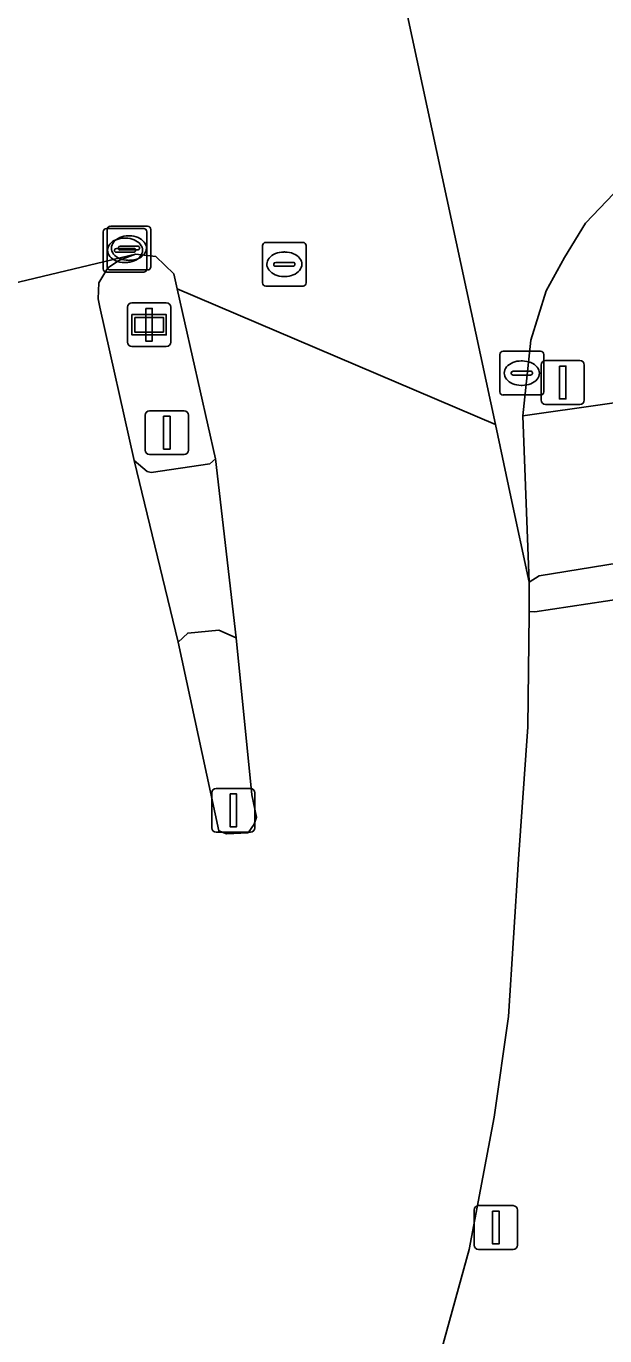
# Model space of a CAD drawing. Extents: x 162879 to 165540, y 384011 to 385181.
# Drawn here: x 164590.67 to 164603.91, y 385052.55 to 385082.51 of the extents above; entities that cross this region are included whole.
import ezdxf

# ---------------------------------------------------------------- set-up
doc = ezdxf.new("R2010")
doc.units = 0
for name, color, linetype in [('IMGEO_Fietspad_open', 7, 'Continuous'), ('IMGEO_Groenvoorziening', 7, 'Continuous'), ('IMGEO_Kolk', 7, 'Continuous'), ('IMGEO_Lichtmast', 7, 'Continuous'), ('IMGEO_OVBaan_gesloten', 7, 'Continuous'), ('IMGEO_Rijbaan_lokaal_gesloten', 7, 'Continuous'), ('IMGEO_Rijbaan_regionaal_gesloten', 7, 'Continuous'), ('IMGEO_Rioolput', 7, 'Continuous'), ('IMGEO_Verkeersbordpaal', 7, 'Continuous'), ('IMGEO_Verkeerseiland_open', 7, 'Continuous'), ('IMGEO_Verkeersregelinstallatiepaal', 7, 'Continuous'), ('IMGEO_Wegwijzer', 7, 'Continuous')]:
    doc.layers.add(name, color=color, linetype=linetype)

msp = doc.modelspace()

# ---------------------------------------------------------------- linework, layer by layer
at = {"layer": 'IMGEO_Fietspad_open'}
msp.add_lwpolyline([(164608.969, 385074.566), (164603.907, 385073.857), (164602.031, 385073.594), (164602.181, 385069.784), (164602.407, 385069.933), (164606.958, 385070.669)], dxfattribs=at)
msp.add_lwpolyline([(164595.001, 385072.611), (164594.869, 385072.492), (164593.524, 385072.298), (164593.435, 385072.322), (164593.14, 385072.567), (164594.145, 385068.416), (164594.366, 385068.623), (164595.075, 385068.691), (164595.469, 385068.518)], close=True, dxfattribs=at)
at = {"layer": 'IMGEO_Groenvoorziening'}
for points in [[(164609.926, 385081.32), (164607.456, 385080.646), (164606.435, 385080.331), (164605.847, 385080.051), (164605.249, 385079.662), (164604.433, 385079.011), (164603.47, 385078.003), (164602.988, 385077.216), (164602.57, 385076.449), (164602.218, 385075.325), (164602.031, 385073.594), (164603.907, 385073.857), (164608.969, 385074.566), (164610.041, 385074.903), (164610.624, 385075.603), (164610.734, 385076.158), (164610.795, 385076.829), (164610.102, 385080.149)], [(164612.412, 385070.632), (164602.309, 385069.106), (164602.175, 385069.12), (164602.174, 385069.061), (164602.147, 385066.477), (164601.93, 385063.453), (164601.701, 385059.851), (164601.378, 385057.547), (164600.803, 385054.525), (164600.17, 385052.23), (164599.492, 385049.407), (164599.02, 385047.563), (164598.357, 385045.006), (164598.487, 385044.895), (164602.374, 385042.534), (164603.567, 385044.765), (164605.912, 385049.235), (164609.827, 385057.3), (164610.703, 385060.313), (164611.609, 385063.296), (164611.988, 385065.101), (164612.143, 385066.799), (164612.203, 385067.603), (164612.398, 385069.637)]]:
    msp.add_lwpolyline(points, close=True, dxfattribs=at)
at = {"layer": 'IMGEO_Kolk'}
for p, q in [((164592.429, 385076.952), (164592.429, 385077.804)), ((164592.504, 385077.878), (164593.356, 385077.878)), ((164592.518, 385077.003), (164592.518, 385077.855)), ((164592.593, 385077.929), (164593.445, 385077.929)), ((164593.43, 385077.804), (164593.43, 385076.952)), ((164593.519, 385077.855), (164593.519, 385077.003)), ((164592.917, 385077.658), (164592.942, 385077.658)), ((164593.006, 385077.709), (164593.031, 385077.709)), ((164592.688, 385077.372), (164592.688, 385077.384)), ((164593.126, 385077.335), (164592.728, 385077.335)), ((164592.731, 385077.421), (164593.129, 385077.421)), ((164592.777, 385077.423), (164592.777, 385077.435)), ((164593.215, 385077.386), (164592.817, 385077.386)), ((164592.82, 385077.472), (164593.218, 385077.472)), ((164593.172, 385077.384), (164593.172, 385077.372)), ((164593.261, 385077.435), (164593.261, 385077.423)), ((164593.445, 385076.929), (164592.593, 385076.929)), ((164592.94, 385077.098), (164592.915, 385077.098)), ((164593.029, 385077.149), (164593.004, 385077.149)), ((164593.356, 385076.878), (164592.504, 385076.878)), ((164601.509, 385074.143), (164601.509, 385074.995)), ((164601.584, 385075.069), (164602.436, 385075.069)), ((164601.997, 385074.849), (164602.022, 385074.849)), ((164602.51, 385074.995), (164602.51, 385074.143)), ((164601.768, 385074.563), (164601.768, 385074.575)), ((164602.206, 385074.526), (164601.808, 385074.526)), ((164601.811, 385074.612), (164602.209, 385074.612)), ((164602.252, 385074.575), (164602.252, 385074.563)), ((164602.02, 385074.289), (164601.995, 385074.289)), ((164602.436, 385074.069), (164601.584, 385074.069))]:
    msp.add_line(p, q, dxfattribs=at)
for points in [[(164592.429, 385076.952), (164592.429, 385077.804)], [(164592.504, 385077.878), (164593.356, 385077.878)], [(164592.518, 385077.003), (164592.518, 385077.855)], [(164592.593, 385077.929), (164593.445, 385077.929)], [(164593.43, 385077.804), (164593.43, 385076.952)], [(164593.519, 385077.855), (164593.519, 385077.003)], [(164593.445, 385076.929), (164592.593, 385076.929)], [(164593.356, 385076.878), (164592.504, 385076.878)], [(164601.509, 385074.143), (164601.509, 385074.995)], [(164601.584, 385075.069), (164602.436, 385075.069)], [(164602.51, 385074.995), (164602.51, 385074.143)], [(164602.436, 385074.069), (164601.584, 385074.069)]]:
    msp.add_lwpolyline(points, dxfattribs=at)
for centre, radius, start, end in [((164592.506, 385077.802), 0.0765, 91.552, 178.448), ((164592.506, 385077.802), 0.0765, 91.552, 178.448), ((164592.595, 385077.853), 0.0765, 91.552, 178.448), ((164592.595, 385077.853), 0.0765, 91.552, 178.448), ((164593.354, 385077.802), 0.0765, 1.552, 88.448), ((164593.354, 385077.802), 0.0765, 1.552, 88.448), ((164593.443, 385077.853), 0.0765, 1.552, 88.448), ((164593.443, 385077.853), 0.0765, 1.552, 88.448), ((164592.728, 385077.381), 0.0403, 85.8775, 175.7526), ((164592.725, 385077.371), 0.0366, 178.938, 274.7102), ((164592.817, 385077.432), 0.0403, 85.8775, 175.7526), ((164592.814, 385077.422), 0.0366, 178.938, 274.7102), ((164593.129, 385077.378), 0.043, 264.8664, 352.4533), ((164593.133, 385077.383), 0.0386, 1.7309, 96.639), ((164593.218, 385077.429), 0.043, 264.8664, 352.4533), ((164593.222, 385077.434), 0.0386, 1.7309, 96.639), ((164592.506, 385076.954), 0.0765, 181.552, 268.448), ((164592.506, 385076.954), 0.0765, 181.552, 268.448), ((164592.595, 385077.005), 0.0765, 181.552, 268.448), ((164592.595, 385077.005), 0.0765, 181.552, 268.448), ((164593.354, 385076.954), 0.0765, 271.552, 358.448), ((164593.354, 385076.954), 0.0765, 271.552, 358.448), ((164593.443, 385077.005), 0.0765, 271.552, 358.448), ((164593.443, 385077.005), 0.0765, 271.552, 358.448), ((164601.586, 385074.993), 0.0765, 91.552, 178.448), ((164601.586, 385074.993), 0.0765, 91.552, 178.448), ((164602.434, 385074.993), 0.0765, 1.552, 88.448), ((164602.434, 385074.993), 0.0765, 1.552, 88.448), ((164601.808, 385074.572), 0.0403, 85.8775, 175.7526), ((164601.805, 385074.562), 0.0366, 178.938, 274.7102), ((164602.209, 385074.569), 0.043, 264.8664, 352.4533), ((164602.213, 385074.574), 0.0386, 1.7309, 96.639), ((164601.586, 385074.145), 0.0765, 181.552, 268.448), ((164601.586, 385074.145), 0.0765, 181.552, 268.448), ((164602.434, 385074.145), 0.0765, 271.552, 358.448), ((164602.434, 385074.145), 0.0765, 271.552, 358.448)]:
    msp.add_arc(centre, radius, start, end, dxfattribs=at)
for centre, major_axis, ratio, start_param, end_param in [((164592.916, 385077.378), (-0.387, 0.002), 0.722429, 4.712389, 7.853982), ((164593.005, 385077.429), (-0.387, 0.002), 0.722429, 4.712389, 7.853982), ((164592.941, 385077.378), (-0.39, 0.002), 0.717154, 1.570796, 4.712389), ((164593.03, 385077.429), (-0.39, 0.002), 0.717154, 1.570796, 4.712389), ((164601.996, 385074.569), (-0.387, 0.002), 0.722429, 4.712389, 7.853982), ((164602.021, 385074.569), (-0.39, 0.002), 0.717154, 1.570796, 4.712389)]:
    msp.add_ellipse(centre, major_axis=major_axis, ratio=ratio, start_param=start_param, end_param=end_param, dxfattribs=at)
at = {"layer": 'IMGEO_Lichtmast'}
for p, q in [((164592.984, 385075.276), (164592.984, 385076.076)), ((164592.984, 385076.076), (164592.984, 385075.276)), ((164593.084, 385076.176), (164593.874, 385076.176)), ((164593.874, 385076.176), (164593.084, 385076.176)), ((164593.974, 385076.076), (164593.974, 385075.276)), ((164593.974, 385075.276), (164593.974, 385076.076)), ((164593.874, 385075.176), (164593.084, 385075.176)), ((164593.084, 385075.176), (164593.874, 385075.176)), ((164600.919, 385054.626), (164600.919, 385055.426)), ((164600.919, 385055.426), (164600.919, 385054.626)), ((164601.019, 385055.526), (164601.809, 385055.526)), ((164601.809, 385055.526), (164601.019, 385055.526)), ((164601.909, 385055.426), (164601.909, 385054.626)), ((164601.909, 385054.626), (164601.909, 385055.426)), ((164601.809, 385054.526), (164601.019, 385054.526)), ((164601.019, 385054.526), (164601.809, 385054.526))]:
    msp.add_line(p, q, dxfattribs=at)
for points in [[(164593.404, 385076.051), (164593.554, 385076.051), (164593.554, 385075.301), (164593.404, 385075.301), (164593.404, 385076.051)], [(164601.339, 385055.401), (164601.489, 385055.401), (164601.489, 385054.651), (164601.339, 385054.651), (164601.339, 385055.401)]]:
    msp.add_lwpolyline(points, dxfattribs=at)
for centre, start, end in [((164593.084, 385076.076), 90, 180), ((164593.084, 385076.076), 90, 180), ((164593.874, 385076.076), 0, 90), ((164593.874, 385076.076), 360, 90), ((164593.084, 385075.276), 180, 270), ((164593.084, 385075.276), 180, 270), ((164593.874, 385075.276), 270, 0), ((164593.874, 385075.276), 270, 0), ((164601.019, 385055.426), 90, 180), ((164601.019, 385055.426), 90, 180), ((164601.809, 385055.426), 0, 90), ((164601.809, 385055.426), 360, 90), ((164601.019, 385054.626), 180, 270), ((164601.019, 385054.626), 180, 270), ((164601.809, 385054.626), 270, 0), ((164601.809, 385054.626), 270, 0)]:
    msp.add_arc(centre, 0.1, start, end, dxfattribs=at)
at = {"layer": 'IMGEO_OVBaan_gesloten'}
msp.add_lwpolyline([(164599.393, 385082.742), (164601.404, 385073.395), (164601.761, 385071.739), (164602.181, 385069.784), (164602.031, 385073.594), (164602.218, 385075.325), (164602.57, 385076.449), (164602.988, 385077.216), (164603.47, 385078.003), (164604.433, 385079.011), (164605.249, 385079.662), (164605.847, 385080.051), (164606.435, 385080.331), (164607.456, 385080.646), (164609.926, 385081.32), (164611.464, 385081.653), (164612.311, 385081.867), (164615.044, 385082.558)], dxfattribs=at)
at = {"layer": 'IMGEO_Rijbaan_lokaal_gesloten'}
msp.add_lwpolyline([(164600.17, 385052.23), (164600.803, 385054.525), (164601.378, 385057.547), (164601.701, 385059.851), (164601.93, 385063.453), (164602.147, 385066.477), (164602.174, 385069.061), (164602.175, 385069.12), (164602.181, 385069.784), (164601.761, 385071.739), (164601.404, 385073.395), (164594.121, 385076.499), (164595.001, 385072.611), (164595.469, 385068.518), (164595.83, 385064.925), (164595.937, 385064.412), (164595.882, 385064.249), (164595.747, 385064.053), (164595.248, 385064.03), (164595.075, 385064.099), (164594.145, 385068.416), (164593.14, 385072.567), (164592.355, 385076.076), (164592.312, 385076.268), (164592.329, 385076.632), (164592.532, 385076.975), (164592.804, 385077.152), (164593.169, 385077.289), (164574.001, 385072.706)], dxfattribs=at)
at = {"layer": 'IMGEO_Rijbaan_regionaal_gesloten'}
msp.add_lwpolyline([(164574.001, 385072.706), (164593.169, 385077.289), (164593.632, 385077.238), (164594.043, 385076.842), (164594.121, 385076.499), (164601.404, 385073.395), (164599.393, 385082.742), (164598.68, 385086.055), (164597.975, 385089.333), (164597.087, 385093.461), (164596.876, 385094.73), (164595.628, 385101.401), (164595.569, 385101.717), (164595.276, 385103.286), (164586.696, 385101)], dxfattribs=at)
at = {"layer": 'IMGEO_Rioolput'}
for p, q in [((164596.15, 385077.56), (164597.002, 385077.56)), ((164596.075, 385076.634), (164596.075, 385077.486)), ((164596.563, 385077.34), (164596.588, 385077.34)), ((164597.076, 385077.486), (164597.076, 385076.634)), ((164596.334, 385077.054), (164596.334, 385077.066)), ((164596.772, 385077.017), (164596.374, 385077.017)), ((164596.377, 385077.103), (164596.775, 385077.103)), ((164596.818, 385077.066), (164596.818, 385077.054)), ((164596.586, 385076.78), (164596.561, 385076.78)), ((164597.002, 385076.56), (164596.15, 385076.56))]:
    msp.add_line(p, q, dxfattribs=at)
for points in [[(164596.15, 385077.56), (164597.002, 385077.56)], [(164596.075, 385076.634), (164596.075, 385077.486)], [(164597.076, 385077.486), (164597.076, 385076.634)], [(164597.002, 385076.56), (164596.15, 385076.56)]]:
    msp.add_lwpolyline(points, dxfattribs=at)
for centre, radius, start, end in [((164596.152, 385077.484), 0.0765, 91.552, 178.448), ((164596.152, 385077.484), 0.0765, 91.552, 178.448), ((164597, 385077.484), 0.0765, 1.552, 88.448), ((164597, 385077.484), 0.0765, 1.552, 88.448), ((164596.374, 385077.063), 0.0403, 85.8775, 175.7526), ((164596.371, 385077.053), 0.0366, 178.938, 274.7102), ((164596.775, 385077.06), 0.043, 264.8664, 352.4533), ((164596.779, 385077.065), 0.0386, 1.7309, 96.639), ((164596.152, 385076.636), 0.0765, 181.552, 268.448), ((164596.152, 385076.636), 0.0765, 181.552, 268.448), ((164597, 385076.636), 0.0765, 271.552, 358.448), ((164597, 385076.636), 0.0765, 271.552, 358.448)]:
    msp.add_arc(centre, radius, start, end, dxfattribs=at)
for centre, major_axis, ratio, start_param, end_param in [((164596.562, 385077.06), (-0.387, 0.002), 0.722429, 4.712389, 7.853982), ((164596.587, 385077.06), (-0.39, 0.002), 0.717154, 1.570796, 4.712389)]:
    msp.add_ellipse(centre, major_axis=major_axis, ratio=ratio, start_param=start_param, end_param=end_param, dxfattribs=at)
at = {"layer": 'IMGEO_Verkeersbordpaal'}
for p, q in [((164594.912, 385064.169), (164594.912, 385064.969)), ((164594.912, 385064.969), (164594.912, 385064.169)), ((164595.012, 385065.069), (164595.802, 385065.069)), ((164595.802, 385065.069), (164595.012, 385065.069)), ((164595.902, 385064.969), (164595.902, 385064.169)), ((164595.902, 385064.169), (164595.902, 385064.969)), ((164595.802, 385064.069), (164595.012, 385064.069)), ((164595.012, 385064.069), (164595.802, 385064.069))]:
    msp.add_line(p, q, dxfattribs=at)
msp.add_lwpolyline([(164595.332, 385064.944), (164595.482, 385064.944), (164595.482, 385064.194), (164595.332, 385064.194), (164595.332, 385064.944)], dxfattribs=at)
for centre, start, end in [((164595.012, 385064.969), 90, 180), ((164595.012, 385064.969), 90, 180), ((164595.802, 385064.969), 0, 90), ((164595.802, 385064.969), 360, 90), ((164595.012, 385064.169), 180, 270), ((164595.012, 385064.169), 180, 270), ((164595.802, 385064.169), 270, 0), ((164595.802, 385064.169), 270, 0)]:
    msp.add_arc(centre, 0.1, start, end, dxfattribs=at)
at = {"layer": 'IMGEO_Verkeerseiland_open'}
for points in [[(164594.121, 385076.499), (164594.043, 385076.842), (164593.632, 385077.238), (164593.169, 385077.289), (164592.804, 385077.152), (164592.532, 385076.975), (164592.329, 385076.632), (164592.312, 385076.268), (164592.355, 385076.076), (164593.14, 385072.567), (164593.435, 385072.322), (164593.524, 385072.298), (164594.869, 385072.492), (164595.001, 385072.611)], [(164612.412, 385070.632), (164612.419, 385070.962), (164612.339, 385071.176), (164612.088, 385071.339), (164611.811, 385071.386), (164608.473, 385070.946), (164606.958, 385070.669), (164602.407, 385069.933), (164602.181, 385069.784), (164602.175, 385069.12), (164602.309, 385069.106)], [(164595.469, 385068.518), (164595.075, 385068.691), (164594.366, 385068.623), (164594.145, 385068.416), (164595.075, 385064.099), (164595.248, 385064.03), (164595.747, 385064.053), (164595.882, 385064.249), (164595.937, 385064.412), (164595.83, 385064.925)]]:
    msp.add_lwpolyline(points, close=True, dxfattribs=at)
at = {"layer": 'IMGEO_Verkeersregelinstallatiepaal'}
for p, q in [((164602.55, 385074.855), (164603.34, 385074.855)), ((164603.34, 385074.855), (164602.55, 385074.855)), ((164602.45, 385073.955), (164602.45, 385074.755)), ((164602.45, 385074.755), (164602.45, 385073.955)), ((164603.44, 385074.755), (164603.44, 385073.955)), ((164603.44, 385073.955), (164603.44, 385074.755)), ((164593.391, 385072.806), (164593.391, 385073.606)), ((164593.391, 385073.606), (164593.391, 385072.806)), ((164593.491, 385073.706), (164594.281, 385073.706)), ((164594.281, 385073.706), (164593.491, 385073.706)), ((164594.381, 385073.606), (164594.381, 385072.806)), ((164594.381, 385072.806), (164594.381, 385073.606)), ((164603.34, 385073.855), (164602.55, 385073.855)), ((164602.55, 385073.855), (164603.34, 385073.855)), ((164594.281, 385072.706), (164593.491, 385072.706)), ((164593.491, 385072.706), (164594.281, 385072.706))]:
    msp.add_line(p, q, dxfattribs=at)
for points in [[(164602.87, 385074.73), (164603.02, 385074.73), (164603.02, 385073.98), (164602.87, 385073.98), (164602.87, 385074.73)], [(164593.811, 385073.581), (164593.961, 385073.581), (164593.961, 385072.831), (164593.811, 385072.831), (164593.811, 385073.581)]]:
    msp.add_lwpolyline(points, dxfattribs=at)
for centre, start, end in [((164602.55, 385074.755), 90, 180), ((164602.55, 385074.755), 90, 180), ((164603.34, 385074.755), 0, 90), ((164603.34, 385074.755), 360, 90), ((164602.55, 385073.955), 180, 270), ((164602.55, 385073.955), 180, 270), ((164603.34, 385073.955), 270, 0), ((164603.34, 385073.955), 270, 0), ((164593.491, 385073.606), 90, 180), ((164593.491, 385073.606), 90, 180), ((164594.281, 385073.606), 0, 90), ((164594.281, 385073.606), 360, 90), ((164593.491, 385072.806), 180, 270), ((164593.491, 385072.806), 180, 270), ((164594.281, 385072.806), 270, 0), ((164594.281, 385072.806), 270, 0)]:
    msp.add_arc(centre, 0.1, start, end, dxfattribs=at)
at = {"layer": 'IMGEO_Wegwijzer'}
for p, q in [((164592.984, 385075.276), (164592.984, 385076.076)), ((164592.984, 385076.076), (164592.984, 385075.276)), ((164593.084, 385076.176), (164593.874, 385076.176)), ((164593.874, 385076.176), (164593.084, 385076.176)), ((164593.974, 385076.076), (164593.974, 385075.276)), ((164593.974, 385075.276), (164593.974, 385076.076)), ((164593.874, 385075.176), (164593.084, 385075.176)), ((164593.084, 385075.176), (164593.874, 385075.176))]:
    msp.add_line(p, q, dxfattribs=at)
for points in [[(164593.085, 385075.908), (164593.873, 385075.908), (164593.873, 385075.444), (164593.085, 385075.444), (164593.085, 385075.908)], [(164593.15, 385075.843), (164593.15, 385075.509), (164593.808, 385075.509), (164593.808, 385075.843), (164593.15, 385075.843)]]:
    msp.add_lwpolyline(points, dxfattribs=at)
for centre, start, end in [((164593.084, 385076.076), 90, 180), ((164593.084, 385076.076), 90, 180), ((164593.874, 385076.076), 0, 90), ((164593.874, 385076.076), 360, 90), ((164593.084, 385075.276), 180, 270), ((164593.084, 385075.276), 180, 270), ((164593.874, 385075.276), 270, 0), ((164593.874, 385075.276), 270, 0)]:
    msp.add_arc(centre, 0.1, start, end, dxfattribs=at)

doc.saveas('drawing.dxf')
